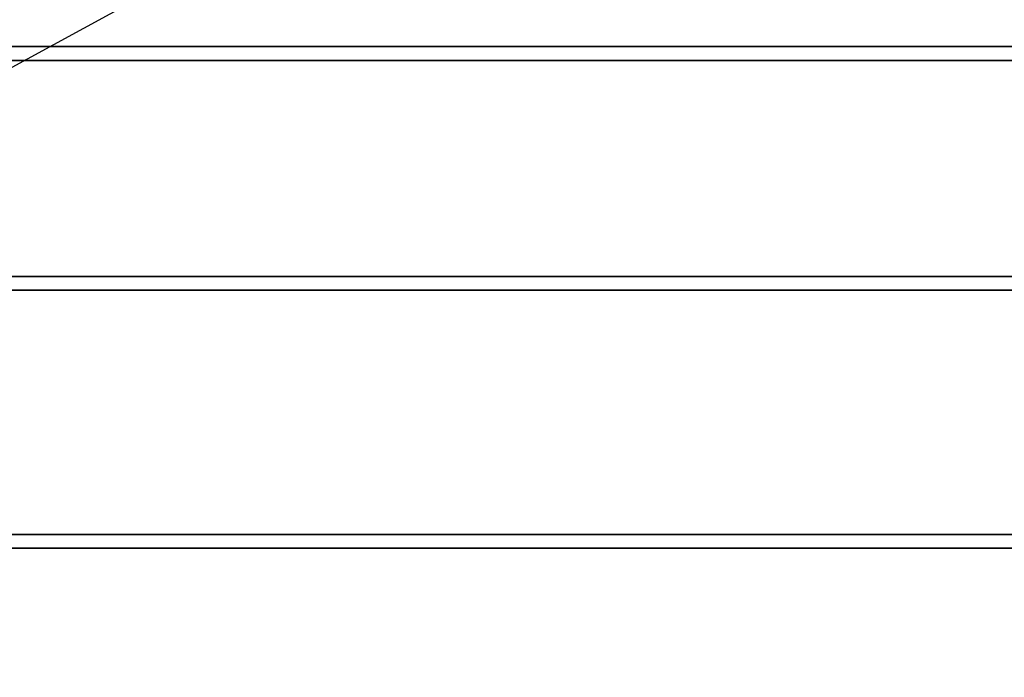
# Model space of a CAD drawing. Header units: millimetres. Extents: x -53858 to 733, y -20463 to 1307.
# Tile 647 of 656: x -51765 to -51737, y -15907 to -15888. Entities that reach past the tile are written whole.
import ezdxf

# ---------------------------------------------------------------- set-up
doc = ezdxf.new("R2010")
doc.units = ezdxf.units.MM
doc.layers.add('_HVAC_klima_opis', color=3, linetype='Continuous')
doc.layers.add('_HVAC_urzadzenia', color=251, linetype='Continuous', lineweight=35)

# ---------------------------------------------------------------- blocks, each defined once
blk = doc.blocks.new('A$C41852E73')
at = {"linetype": 'Continuous'}
for p, q in [((21.205, 25.916), (105.655, 25.916)), ((21.205, 25.517), (105.655, 25.517)), ((104.07, 19.303), (20.146, 19.303)), ((104.07, 18.904), (20.146, 18.904)), ((16.221, 11.879), (107.995, 11.879)), ((16.221, 11.479), (107.995, 11.479))]:
    blk.add_line(p, q, dxfattribs=at)

msp = doc.modelspace()

# ---------------------------------------------------------------- linework, layer by layer
at = {"layer": '_HVAC_klima_opis', "color": 250}
msp.add_line((-51967.825, -15999.82), (-51739.655, -15875.28), dxfattribs=at)

# ---------------------------------------------------------------- block references
at = {"layer": '_HVAC_urzadzenia'}
msp.add_blockref('A$C41852E73', (-51795.391, -15914.824), dxfattribs=at)

doc.saveas('drawing.dxf')
